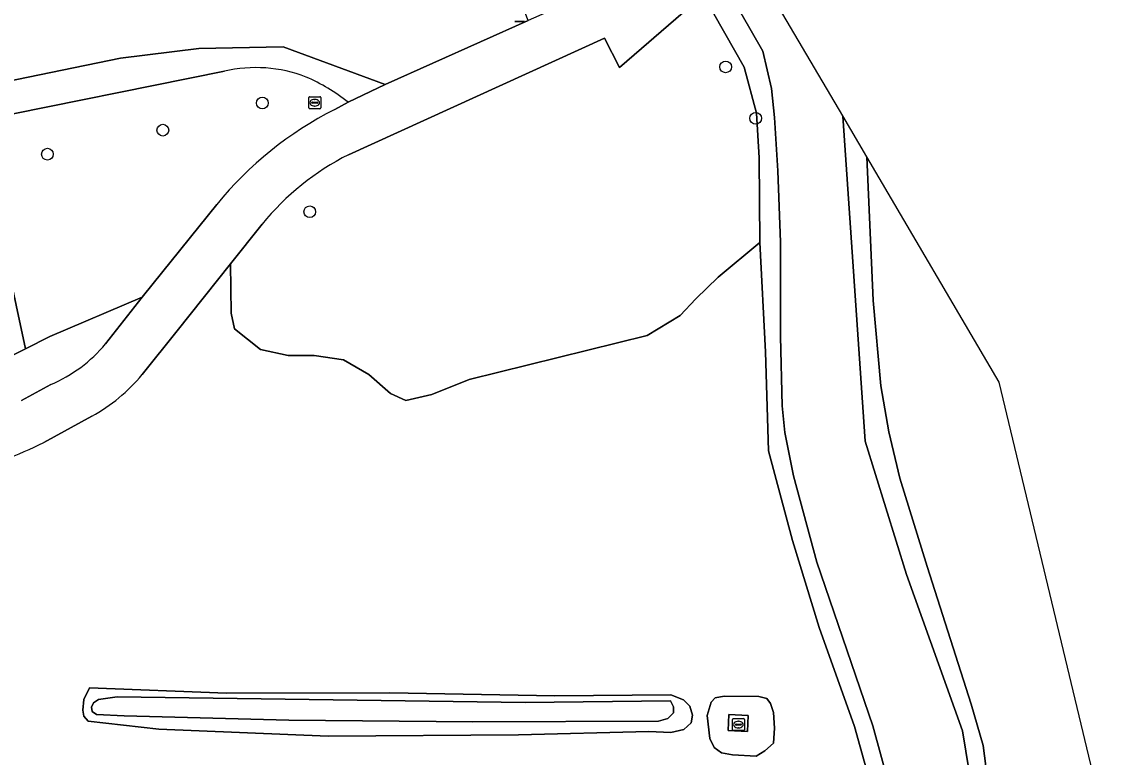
# Model space of a CAD drawing. Extents: x 160203 to 161530, y 379528 to 381797.
# Drawn here: x 161135.9 to 161226, y 379658.2 to 379719.5 of the extents above; entities that cross this region are included whole.
import ezdxf

# ---------------------------------------------------------------- set-up
doc = ezdxf.new("R2010")
doc.units = 0
for name, color, linetype in [('IMGEO_Afvalbak', 7, 'Continuous'), ('IMGEO_Boom', 7, 'Continuous'), ('IMGEO_Fietspad_open', 7, 'Continuous'), ('IMGEO_Gemengd_bos', 7, 'Continuous'), ('IMGEO_Groenvoorziening', 7, 'Continuous'), ('IMGEO_Loofbos', 7, 'Continuous'), ('IMGEO_Oever', 7, 'Continuous'), ('IMGEO_Rioolput', 7, 'Continuous'), ('IMGEO_Voetpad_open', 7, 'Continuous'), ('IMGEO_Waterloop', 7, 'Continuous')]:
    doc.layers.add(name, color=color, linetype=linetype)

msp = doc.modelspace()

# ---------------------------------------------------------------- linework, layer by layer
at = {"layer": 'IMGEO_Afvalbak'}
for p, q in [((161177.84, 379719.48), (161177.05, 379719.48)), ((161177.05, 379719.48), (161177.84, 379719.48))]:
    msp.add_line(p, q, dxfattribs=at)
at = {"layer": 'IMGEO_Boom'}
for centre in [(161194.612, 379715.707), (161155.99, 379712.7), (161197.116, 379711.425), (161147.691, 379710.438), (161138.068, 379708.435), (161159.94, 379703.637)]:
    msp.add_circle(centre, 0.489, dxfattribs=at)
at = {"layer": 'IMGEO_Fietspad_open'}
for points in [[(161163.158, 379708.39), (161184.518, 379718.109), (161185.75, 379715.652), (161191.069, 379720.232), (161188.867, 379725.024), (161186.707, 379724.077), (161185, 379723.328), (161185.257, 379722.747), (161182.898, 379721.692), (161178.144, 379719.567), (161166.237, 379714.245), (161163.137, 379712.76), (161162.029, 379712.153)], [(161152.187, 379704.244), (161146.896, 379697.675), (161145.979, 379696.536), (161142.918, 379692.636)], [(161145.96, 379690.07), (161148.881, 379693.724), (161153.331, 379699.306), (161155.97, 379702.617)], [(161138.359, 379689.251), (161135.917, 379687.908)], [(161137.766, 379684.421), (161141.767, 379686.597)]]:
    msp.add_lwpolyline(points, dxfattribs=at)
for centre, radius, start, end in [((161175.597, 379685.19), 30.184, 116.71272, 140.85777), ((161173.366, 379688.319), 22.517, 116.95672, 140.58225), ((161133.663, 379700.338), 12.041, 292.95533, 320.23151), ((161134.595, 379699.524), 14.783, 299.02311, 320.2458), ((161125.87, 379707.635), 26.084, 281.27397, 297.13178)]:
    msp.add_arc(centre, radius, start, end, dxfattribs=at)
at = {"layer": 'IMGEO_Gemengd_bos'}
msp.add_lwpolyline([(161154.668, 379777.718), (161150.778, 379784.521), (161148.701, 379790.741), (161147.522, 379796.416), (161147.053, 379802.179), (161147.26, 379805.232), (161147.441, 379805.854), (161140.72, 379795.347), (161132.999, 379794.191), (161132.567, 379791.884), (161131.907, 379787.485), (161128.136, 379765.01), (161130.852, 379750), (161135.297, 379725.421), (161131.57, 379713.852), (161144.164, 379716.433), (161150.699, 379717.235), (161157.727, 379717.37), (161166.237, 379714.245), (161178.144, 379719.567), (161170.609, 379738.874), (161177.102, 379742.887), (161172.567, 379750)], close=True, dxfattribs=at)
at = {"layer": 'IMGEO_Groenvoorziening'}
for points in [[(161142.918, 379692.636), (161145.979, 379696.536), (161138.265, 379693.242), (161136.227, 379692.228), (161130.681, 379689.467), (161118.14, 379687.025), (161106.501, 379683.85), (161096.476, 379679.039), (161085.036, 379672.675), (161070.405, 379668.012), (161059.145, 379666.391), (161049.405, 379665.529), (161034.568, 379663.653), (161025.83, 379663.993), (161019.864, 379665.343), (161017.756, 379665.269), (161013.76, 379664.344), (161011.911, 379663.382), (161000.988, 379663.269), (160995.513, 379665.235), (160994.949, 379666.912), (160953.018, 379879.004)], [(161226.021, 379653.522), (161217.417, 379689.453), (161206.372, 379708.219), (161206.372, 379708.209), (161206.922, 379696.232), (161207.54, 379689.126), (161208.228, 379685.303), (161209.132, 379681.444), (161211.409, 379674.087), (161215.095, 379662.619), (161216.071, 379659.157), (161217.013, 379652.052)], [(161202.416, 379669.002), (161200.176, 379676.251), (161198.187, 379683.716), (161197.93, 379691.976), (161197.455, 379701.066), (161193.994, 379698.178), (161192.12, 379696.373), (161190.822, 379695.002), (161188.082, 379693.341), (161173.223, 379689.653), (161170.122, 379688.425), (161167.958, 379687.918), (161166.659, 379688.495), (161164.854, 379690.081), (161162.762, 379691.306), (161160.309, 379691.665), (161158.144, 379691.664), (161155.836, 379692.167), (161153.67, 379693.897), (161153.381, 379695.196), (161153.331, 379699.306), (161148.881, 379693.724), (161145.96, 379690.07)], [(161135.917, 379687.908), (161138.359, 379689.251)], [(161141.767, 379686.597), (161137.766, 379684.421)], [(161206.644, 379656.164), (161205.343, 379660.744), (161202.416, 379669.002)]]:
    msp.add_lwpolyline(points, dxfattribs=at)
for points in [[(161141.465, 379661.201), (161141.104, 379661.598), (161141.031, 379662.103), (161141.103, 379663.005), (161141.571, 379663.979), (161153.006, 379663.517), (161166.604, 379663.561), (161180.383, 379663.317), (161190.05, 379663.395), (161191.097, 379662.963), (161191.638, 379662.458), (161191.855, 379661.701), (161191.747, 379661.052), (161191.134, 379660.51), (161190.052, 379660.257), (161188.212, 379660.328), (161177.355, 379660.069), (161161.485, 379659.951), (161147.345, 379660.52)], [(161197.88, 379658.711), (161198.601, 379659.36), (161198.673, 379660.623), (161198.6, 379661.921), (161198.347, 379662.679), (161198.058, 379663.075), (161197.373, 379663.255), (161194.487, 379663.29), (161193.73, 379663.145), (161193.405, 379662.784), (161193.081, 379661.666), (161193.299, 379659.754), (161193.66, 379658.997), (161194.273, 379658.564), (161195.175, 379658.384), (161197.159, 379658.277)], [(161193.66, 379658.997), (161193.299, 379659.754), (161193.081, 379661.666), (161193.405, 379662.784), (161193.73, 379663.145), (161194.487, 379663.29), (161197.373, 379663.255), (161198.058, 379663.075), (161198.347, 379662.679), (161198.6, 379661.921), (161198.673, 379660.623), (161198.601, 379659.36), (161197.88, 379658.711), (161197.159, 379658.277), (161195.175, 379658.384), (161194.273, 379658.564)], [(161196.437, 379660.333), (161194.824, 379660.407), (161194.885, 379661.739), (161196.498, 379661.665)]]:
    msp.add_lwpolyline(points, close=True, dxfattribs=at)
for centre, radius, start, end in [((161133.663, 379700.338), 12.041, 292.95533, 320.23151), ((161134.595, 379699.524), 14.783, 299.02311, 320.2458), ((161125.87, 379707.635), 26.084, 281.27397, 297.13178)]:
    msp.add_arc(centre, radius, start, end, dxfattribs=at)
at = {"layer": 'IMGEO_Loofbos'}
for points in [[(161155.97, 379702.617), (161153.331, 379699.306), (161153.381, 379695.196), (161153.67, 379693.897), (161155.836, 379692.167), (161158.144, 379691.664), (161160.309, 379691.665), (161162.762, 379691.306), (161164.854, 379690.081), (161166.659, 379688.495), (161167.958, 379687.918), (161170.122, 379688.425), (161173.223, 379689.653), (161188.082, 379693.341), (161190.822, 379695.002), (161192.12, 379696.373), (161193.994, 379698.178), (161197.455, 379701.066), (161197.415, 379708.136), (161197.196, 379711.851), (161196.148, 379715.674), (161192.831, 379721.573)], [(161191.069, 379720.232), (161185.75, 379715.652), (161184.518, 379718.109), (161163.158, 379708.39)], [(161152.819, 379715.347), (161132.143, 379711.192), (161136.227, 379692.228), (161138.265, 379693.242), (161145.979, 379696.536), (161146.896, 379697.675), (161152.187, 379704.244)], [(161162.029, 379712.153), (161163.137, 379712.76)], [(161130.681, 379689.467), (161136.227, 379692.228), (161132.143, 379711.192)]]:
    msp.add_lwpolyline(points, dxfattribs=at)
for centre, radius, start, end in [((161155.444, 379704.01), 11.637, 68.87563, 103.03793), ((161153.66, 379700.967), 15.129, 51.21294, 66.72479), ((161175.597, 379685.19), 30.184, 116.71272, 140.85777), ((161173.366, 379688.319), 22.517, 116.95672, 140.58225)]:
    msp.add_arc(centre, radius, start, end, dxfattribs=at)
at = {"layer": 'IMGEO_Oever'}
for points in [[(161208.326, 379655.517), (161206.88, 379660.818), (161202.219, 379674.45), (161200.267, 379681.627), (161199.543, 379685.234), (161199.325, 379687.47), (161199.177, 379693.241), (161199.173, 379701.104), (161198.953, 379707.056), (161198.698, 379711.492), (161198.444, 379713.909), (161197.72, 379717.01), (161195.879, 379720.22), (161194.099, 379722.202), (161191.229, 379725.397), (161186.579, 379732.693), (161184.094, 379738.134), (161177.51, 379750), (161163.709, 379771.17), (161159.934, 379775.512), (161156.686, 379779.915), (161152.552, 379787.368), (161149.975, 379796.524)], [(161148.887, 379793.652), (161150.67, 379788.236), (161153.888, 379781.309), (161161.701, 379769.095), (161174.736, 379748.988), (161181.975, 379736.65), (161183.593, 379733.239), (161186.665, 379727.194), (161188.29, 379725.692), (161188.867, 379725.024), (161191.069, 379720.232), (161192.831, 379721.573), (161196.148, 379715.674), (161197.196, 379711.851), (161197.415, 379708.136), (161197.455, 379701.066), (161197.93, 379691.976), (161198.187, 379683.716), (161200.176, 379676.251), (161202.416, 379669.002), (161205.343, 379660.744), (161206.644, 379656.164)], [(161217.013, 379652.052), (161216.071, 379659.157), (161215.095, 379662.619), (161211.409, 379674.087), (161209.132, 379681.444), (161208.228, 379685.303), (161207.54, 379689.126), (161206.922, 379696.232), (161206.372, 379708.209), (161206.372, 379708.219), (161204.369, 379711.621), (161204.37, 379711.608), (161206.253, 379684.528), (161209.697, 379673.428), (161214.352, 379660.394), (161215.728, 379652.099)]]:
    msp.add_lwpolyline(points, dxfattribs=at)
for points in [[(161191.855, 379661.701), (161191.638, 379662.458), (161191.097, 379662.963), (161190.05, 379663.395), (161180.383, 379663.317), (161166.604, 379663.561), (161153.006, 379663.517), (161141.571, 379663.979), (161141.103, 379663.005), (161141.031, 379662.103), (161141.104, 379661.598), (161141.465, 379661.201), (161147.345, 379660.52), (161161.485, 379659.951), (161177.355, 379660.069), (161188.212, 379660.328), (161190.052, 379660.257), (161191.134, 379660.51), (161191.747, 379661.052)], [(161189.799, 379661.411), (161189.005, 379661.194), (161173.531, 379661.149), (161158.201, 379661.284), (161144.458, 379661.636), (161142.15, 379661.743), (161141.789, 379661.995), (161141.753, 379662.356), (161141.897, 379662.717), (161142.329, 379663.005), (161143.88, 379663.223), (161177.895, 379662.738), (161190.014, 379662.89), (161190.267, 379662.385), (161190.268, 379661.88)]]:
    msp.add_lwpolyline(points, close=True, dxfattribs=at)
at = {"layer": 'IMGEO_Rioolput'}
for p, q in [((161159.854, 379712.3), (161159.854, 379713.152)), ((161159.929, 379713.226), (161160.781, 379713.226)), ((161160.113, 379712.72), (161160.113, 379712.732)), ((161160.551, 379712.683), (161160.153, 379712.683)), ((161160.156, 379712.769), (161160.554, 379712.769)), ((161160.342, 379713.006), (161160.367, 379713.006)), ((161160.597, 379712.732), (161160.597, 379712.72)), ((161160.855, 379713.152), (161160.855, 379712.3)), ((161160.781, 379712.226), (161159.929, 379712.226)), ((161160.365, 379712.446), (161160.34, 379712.446)), ((161195.178, 379660.484), (161195.178, 379661.336)), ((161195.253, 379661.41), (161196.105, 379661.41)), ((161196.179, 379661.336), (161196.179, 379660.484)), ((161195.437, 379660.904), (161195.437, 379660.916)), ((161195.875, 379660.867), (161195.477, 379660.867)), ((161195.48, 379660.953), (161195.878, 379660.953)), ((161195.689, 379660.63), (161195.664, 379660.63)), ((161195.666, 379661.19), (161195.691, 379661.19)), ((161195.921, 379660.916), (161195.921, 379660.904)), ((161196.105, 379660.41), (161195.253, 379660.41))]:
    msp.add_line(p, q, dxfattribs=at)
for points in [[(161159.854, 379712.3), (161159.854, 379713.152)], [(161159.929, 379713.226), (161160.781, 379713.226)], [(161160.855, 379713.152), (161160.855, 379712.3)], [(161160.781, 379712.226), (161159.929, 379712.226)], [(161195.178, 379660.484), (161195.178, 379661.336)], [(161195.253, 379661.41), (161196.105, 379661.41)], [(161196.179, 379661.336), (161196.179, 379660.484)], [(161196.105, 379660.41), (161195.253, 379660.41)]]:
    msp.add_lwpolyline(points, dxfattribs=at)
for centre, radius, start, end in [((161159.931, 379713.15), 0.0765, 91.55205, 178.44795), ((161159.931, 379713.15), 0.0765, 91.55205, 178.44795), ((161160.153, 379712.729), 0.0403, 85.87752, 175.75265), ((161160.15, 379712.719), 0.0366, 178.93798, 274.71019), ((161160.554, 379712.726), 0.043, 264.86636, 352.45326), ((161160.558, 379712.731), 0.0386, 1.73085, 96.63898), ((161160.779, 379713.15), 0.0765, 1.55205, 88.44795), ((161160.779, 379713.15), 0.0765, 1.55205, 88.44795), ((161159.931, 379712.302), 0.0765, 181.55205, 268.44795), ((161159.931, 379712.302), 0.0765, 181.55205, 268.44795), ((161160.779, 379712.302), 0.0765, 271.55205, 358.44795), ((161160.779, 379712.302), 0.0765, 271.55205, 358.44795), ((161195.255, 379661.334), 0.0765, 91.55205, 178.44795), ((161195.255, 379661.334), 0.0765, 91.55205, 178.44795), ((161196.103, 379661.334), 0.0765, 1.55205, 88.44795), ((161196.103, 379661.334), 0.0765, 1.55205, 88.44795), ((161195.255, 379660.486), 0.0765, 181.55205, 268.44795), ((161195.255, 379660.486), 0.0765, 181.55205, 268.44795), ((161195.477, 379660.913), 0.0403, 85.87752, 175.75265), ((161195.474, 379660.903), 0.0366, 178.93798, 274.71019), ((161195.878, 379660.91), 0.043, 264.86636, 352.45326), ((161195.882, 379660.915), 0.0386, 1.73085, 96.63898), ((161196.103, 379660.486), 0.0765, 271.55205, 358.44795), ((161196.103, 379660.486), 0.0765, 271.55205, 358.44795)]:
    msp.add_arc(centre, radius, start, end, dxfattribs=at)
for centre, major_axis, ratio, start_param, end_param in [((161160.341, 379712.726), (-0.387, 0.002), 0.722429, 4.712389, 7.853982), ((161160.366, 379712.726), (-0.39, 0.002), 0.717154, 1.570796, 4.712389), ((161195.665, 379660.91), (-0.387, 0.002), 0.722429, 4.712389, 7.853982), ((161195.69, 379660.91), (-0.39, 0.002), 0.717154, 1.570796, 4.712389)]:
    msp.add_ellipse(centre, major_axis=major_axis, ratio=ratio, start_param=start_param, end_param=end_param, dxfattribs=at)
at = {"layer": 'IMGEO_Voetpad_open'}
msp.add_lwpolyline([(161163.137, 379712.76), (161166.237, 379714.245), (161157.727, 379717.37), (161150.699, 379717.235), (161144.164, 379716.433), (161131.57, 379713.852), (161128.292, 379713.18), (161128.059, 379713.724), (161121.988, 379712.668), (161122.816, 379708.523), (161128.814, 379709.89), (161128.761, 379710.512), (161132.143, 379711.192), (161152.819, 379715.347)], dxfattribs=at)
msp.add_lwpolyline([(161196.498, 379661.665), (161194.885, 379661.739), (161194.824, 379660.407), (161196.437, 379660.333)], close=True, dxfattribs=at)
for centre, radius, start, end in [((161155.444, 379704.01), 11.637, 68.87563, 103.03793), ((161153.66, 379700.967), 15.129, 51.21294, 66.72479)]:
    msp.add_arc(centre, radius, start, end, dxfattribs=at)
at = {"layer": 'IMGEO_Waterloop'}
for points in [[(161149.975, 379796.524), (161152.552, 379787.368), (161156.686, 379779.915), (161159.934, 379775.512), (161163.709, 379771.17), (161177.51, 379750), (161184.094, 379738.134), (161186.579, 379732.693), (161191.229, 379725.397), (161194.099, 379722.202), (161195.879, 379720.22), (161197.72, 379717.01), (161198.444, 379713.909), (161198.698, 379711.492), (161198.953, 379707.056), (161199.173, 379701.104), (161199.177, 379693.241), (161199.325, 379687.47), (161199.543, 379685.234), (161200.267, 379681.627), (161202.219, 379674.45), (161206.88, 379660.818), (161208.326, 379655.517)], [(161215.793, 379540.445), (161215.793, 379540.445), (161215.973, 379545.223), (161215.97, 379546.687), (161215.905, 379643.273), (161215.91, 379649.033), (161215.728, 379652.099), (161214.352, 379660.394), (161209.697, 379673.428), (161206.253, 379684.528), (161204.37, 379711.608), (161204.369, 379711.621), (161197.651, 379723.035), (161155.607, 379794.465)]]:
    msp.add_lwpolyline(points, dxfattribs=at)
msp.add_lwpolyline([(161173.531, 379661.149), (161189.005, 379661.194), (161189.799, 379661.411), (161190.268, 379661.88), (161190.267, 379662.385), (161190.014, 379662.89), (161177.895, 379662.738), (161143.88, 379663.223), (161142.329, 379663.005), (161141.897, 379662.717), (161141.753, 379662.356), (161141.789, 379661.995), (161142.15, 379661.743), (161144.458, 379661.636), (161158.201, 379661.284)], close=True, dxfattribs=at)

doc.saveas('drawing.dxf')
